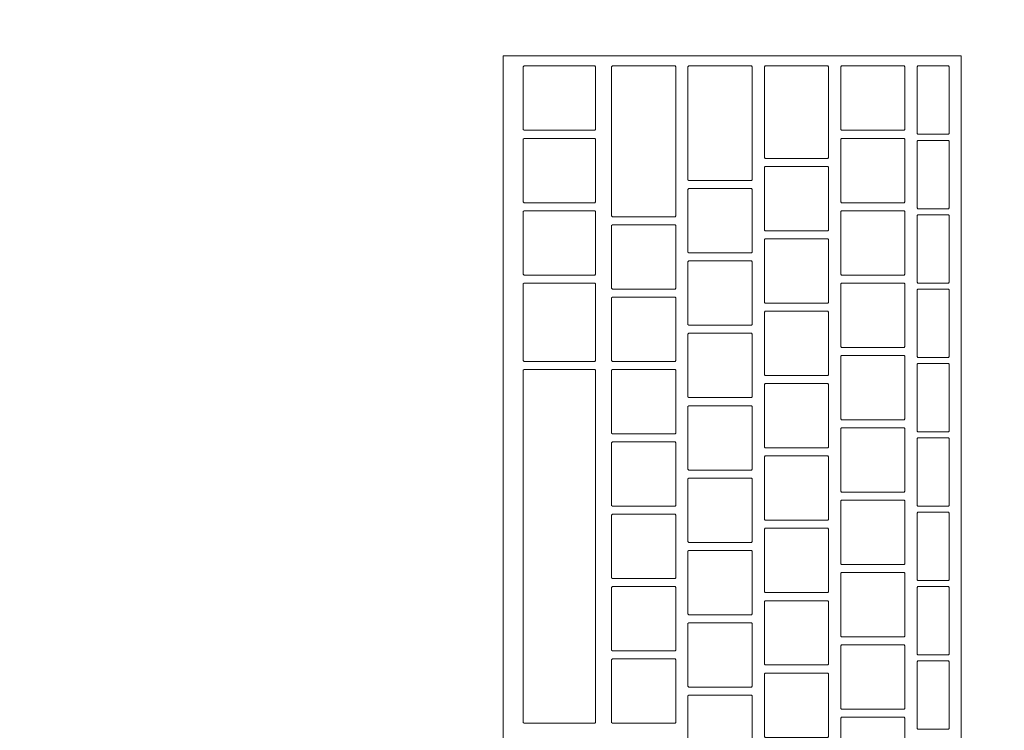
# Model space of a CAD drawing. Header units: metres. Extents: x -4 to 99, y -11 to 17.
# Tile 327 of 656: x 26.891 to 27.136, y 11.724 to 11.901. Entities that reach past the tile are written whole.
import ezdxf

# ---------------------------------------------------------------- set-up
doc = ezdxf.new("R2010")
doc.units = ezdxf.units.M
doc.header["$MEASUREMENT"] = 0
doc.linetypes.add('Wipeout_Contour', pattern=[1, 0, -1])
doc.layers.add('152 - Bemaßung_ Beschriftung.Ausbau', color=7, linetype='Continuous')
doc.layers.add('701 - Einrichtung.Möbel', color=7, linetype='Continuous')
doc.styles.add('ERSTELLTER_STIL_2', font='txt')
doc.dimstyles.new('ERSTELLTER_STIL__2', dxfattribs={"dimtxt": 0.1, "dimasz": 0.0532, "dimexe": 0.18, "dimexo": 0.0625, "dimgap": 0, "dimtad": 1, "dimtih": 1, "dimtoh": 1, "dimzin": 0, "dimdsep": 46, "dimtxsty": 'ERSTELLTER_STIL_2', "dimblk": 'ARROWHEAD_2', "dimblk1": 'ARROWHEAD_2', "dimblk2": 'ARROWHEAD_2', "dimcen": 0.09, "dimse1": 1, "dimse2": 1, "dimclrd": 7, "dimclre": 7, "dimclrt": 7, "dimazin": 0, "dimtfac": 1, "dimtdec": 4, "dimtmove": 0, "dimatfit": 3, "dimfxl": 1, "dimtolj": 1, "dimtzin": 0, "dimarcsym": 0})

# ---------------------------------------------------------------- blocks, each defined once
blk = doc.blocks.new('*D275')
at = {"layer": '152 - Bemaßung_ Beschriftung.Ausbau', "color": 7, "linetype": 'Continuous', "lineweight": 5}
for p, q in [((25.82002, 15.3025), (25.82002, 15.4075)), ((29.23003, 15.3025), (29.23003, 15.4075)), ((25.84023, 15.39), (25.79982, 15.32)), ((29.25023, 15.39), (29.20982, 15.32)), ((25.82002, 15.355), (29.23003, 15.355))]:
    blk.add_line(p, q, dxfattribs=at)
at = {"layer": '152 - Bemaßung_ Beschriftung.Ausbau', "color": 7, "lineweight": 5, "char_height": 0.1, "attachment_point": 7, "style": 'ERSTELLTER_STIL_2'}
for s, insert in [('\\A1;{\\pql;\\fArial|b0|i0|c0|p38;3,41}', (27.31611, 15.375)), ('\\A1;{\\pql;\\fArial|b0|i0|c0|p38;17}', (29.05802, 15.375))]:
    blk.add_mtext(s, dxfattribs=dict(at, insert=insert))
blk = doc.blocks.new('ARROWHEAD_2')
at = {"color": 0, "linetype": 'Continuous', "lineweight": 0}
for p, q in [((-0.3781, -0.655), (0.3781, 0.655)), ((0, 0), (-1, 0))]:
    blk.add_line(p, q, dxfattribs=at)

msp = doc.modelspace()

# ---------------------------------------------------------------- wipeouts: each hides what was drawn before it
at = {"color": 254, "linetype": 'Wipeout_Contour', "lineweight": 0, "ltscale": 118.347443}
msp.add_wipeout([(27.52503, 12.6), (26.72503, 12.6), (26.72503, 11), (27.52503, 11)], dxfattribs=at).dxf.layer = '701 - Einrichtung.Möbel'

# ---------------------------------------------------------------- next in the draw order: wipeouts: each hides what was drawn before it
at = {"color": 254, "linetype": 'Wipeout_Contour', "lineweight": 0, "ltscale": 118.06472}
msp.add_wipeout([(27.01122, 11.89196), (27.01122, 11.62996), (27.12522, 11.62996), (27.12522, 11.89196)], dxfattribs=at).dxf.layer = '701 - Einrichtung.Möbel'

# ---------------------------------------------------------------- next in the draw order: linework, layer by layer
at = {"layer": '701 - Einrichtung.Möbel', "color": 7, "linetype": 'Continuous', "lineweight": 5, "flags": 128}
msp.add_lwpolyline([(27.01122, 11.89196), (27.01122, 11.62996), (27.12522, 11.62996), (27.12522, 11.89196)], close=True, dxfattribs=at)

# ---------------------------------------------------------------- next in the draw order: wipeouts: each hides what was drawn before it
at = {"color": 254, "linetype": 'Wipeout_Contour', "lineweight": 0, "ltscale": 266.178641}
msp.add_wipeout([(27.01622, 11.88146), (27.01622, 11.87366), (27.01642, 11.87346), (27.03402, 11.87346), (27.03422, 11.87366), (27.03422, 11.88926), (27.03402, 11.88946), (27.01642, 11.88946), (27.01622, 11.88926)], dxfattribs=at).dxf.layer = '701 - Einrichtung.Möbel'
at = {"color": 254, "linetype": 'Wipeout_Contour', "lineweight": 0, "ltscale": 266.314741}
msp.add_wipeout([(27.03822, 11.87071), (27.03822, 11.85216), (27.03842, 11.85196), (27.05402, 11.85196), (27.05422, 11.85216), (27.05422, 11.88926), (27.05402, 11.88946), (27.03842, 11.88946), (27.03822, 11.88926)], dxfattribs=at).dxf.layer = '701 - Einrichtung.Möbel'
at = {"color": 254, "linetype": 'Wipeout_Contour', "lineweight": 0, "ltscale": 266.487285}
msp.add_wipeout([(27.05722, 11.87521), (27.05722, 11.86116), (27.05742, 11.86096), (27.07302, 11.86096), (27.07322, 11.86116), (27.07322, 11.88926), (27.07302, 11.88946), (27.05742, 11.88946), (27.05722, 11.88926)], dxfattribs=at).dxf.layer = '701 - Einrichtung.Möbel'
at = {"color": 254, "linetype": 'Wipeout_Contour', "lineweight": 0, "ltscale": 266.653608}
msp.add_wipeout([(27.07622, 11.87796), (27.07622, 11.86666), (27.07642, 11.86646), (27.09202, 11.86646), (27.09222, 11.86666), (27.09222, 11.88926), (27.09202, 11.88946), (27.07642, 11.88946), (27.07622, 11.88926)], dxfattribs=at).dxf.layer = '701 - Einrichtung.Möbel'
at = {"color": 254, "linetype": 'Wipeout_Contour', "lineweight": 0, "ltscale": 266.822492}
msp.add_wipeout([(27.09522, 11.88146), (27.09522, 11.87366), (27.09542, 11.87346), (27.11102, 11.87346), (27.11122, 11.87366), (27.11122, 11.88926), (27.11102, 11.88946), (27.09542, 11.88946), (27.09522, 11.88926)], dxfattribs=at).dxf.layer = '701 - Einrichtung.Möbel'
at = {"color": 254, "linetype": 'Wipeout_Contour', "lineweight": 0, "ltscale": 266.94811}
msp.add_wipeout([(27.11422, 11.88096), (27.11422, 11.87266), (27.11442, 11.87246), (27.12202, 11.87246), (27.12222, 11.87266), (27.12222, 11.88926), (27.12202, 11.88946), (27.11442, 11.88946), (27.11422, 11.88926)], dxfattribs=at).dxf.layer = '701 - Einrichtung.Möbel'
at = {"color": 254, "linetype": 'Wipeout_Contour', "lineweight": 0, "ltscale": 266.113601}
msp.add_wipeout([(27.01622, 11.86346), (27.01622, 11.85566), (27.01642, 11.85546), (27.03402, 11.85546), (27.03422, 11.85566), (27.03422, 11.87126), (27.03402, 11.87146), (27.01642, 11.87146), (27.01622, 11.87126)], dxfattribs=at).dxf.layer = '701 - Einrichtung.Möbel'
at = {"color": 254, "linetype": 'Wipeout_Contour', "lineweight": 0, "ltscale": 266.757609}
msp.add_wipeout([(27.09522, 11.86346), (27.09522, 11.85566), (27.09542, 11.85546), (27.11102, 11.85546), (27.11122, 11.85566), (27.11122, 11.87126), (27.11102, 11.87146), (27.09542, 11.87146), (27.09522, 11.87126)], dxfattribs=at).dxf.layer = '701 - Einrichtung.Möbel'
at = {"color": 254, "linetype": 'Wipeout_Contour', "lineweight": 0, "ltscale": 266.88146}
msp.add_wipeout([(27.11422, 11.86246), (27.11422, 11.85416), (27.11442, 11.85396), (27.12202, 11.85396), (27.12222, 11.85416), (27.12222, 11.87076), (27.12202, 11.87096), (27.11442, 11.87096), (27.11422, 11.87076)], dxfattribs=at).dxf.layer = '701 - Einrichtung.Möbel'
at = {"color": 254, "linetype": 'Wipeout_Contour', "lineweight": 0, "ltscale": 266.575711}
msp.add_wipeout([(27.07622, 11.85646), (27.07622, 11.84866), (27.07642, 11.84846), (27.09202, 11.84846), (27.09222, 11.84866), (27.09222, 11.86426), (27.09202, 11.86446), (27.07642, 11.86446), (27.07622, 11.86426)], dxfattribs=at).dxf.layer = '701 - Einrichtung.Möbel'
at = {"color": 254, "linetype": 'Wipeout_Contour', "lineweight": 0, "ltscale": 266.399219}
msp.add_wipeout([(27.05722, 11.85096), (27.05722, 11.84316), (27.05742, 11.84296), (27.07302, 11.84296), (27.07322, 11.84316), (27.07322, 11.85876), (27.07302, 11.85896), (27.05742, 11.85896), (27.05722, 11.85876)], dxfattribs=at).dxf.layer = '701 - Einrichtung.Möbel'
at = {"color": 254, "linetype": 'Wipeout_Contour', "lineweight": 0, "ltscale": 266.048643}
msp.add_wipeout([(27.01622, 11.84546), (27.01622, 11.83766), (27.01642, 11.83746), (27.03402, 11.83746), (27.03422, 11.83766), (27.03422, 11.85326), (27.03402, 11.85346), (27.01642, 11.85346), (27.01622, 11.85326)], dxfattribs=at).dxf.layer = '701 - Einrichtung.Möbel'
at = {"color": 254, "linetype": 'Wipeout_Contour', "lineweight": 0, "ltscale": 266.692808}
msp.add_wipeout([(27.09522, 11.84546), (27.09522, 11.83766), (27.09542, 11.83746), (27.11102, 11.83746), (27.11122, 11.83766), (27.11122, 11.85326), (27.11102, 11.85346), (27.09542, 11.85346), (27.09522, 11.85326)], dxfattribs=at).dxf.layer = '701 - Einrichtung.Möbel'
at = {"color": 254, "linetype": 'Wipeout_Contour', "lineweight": 0, "ltscale": 266.814898}
msp.add_wipeout([(27.11422, 11.84396), (27.11422, 11.83566), (27.11442, 11.83546), (27.12202, 11.83546), (27.12222, 11.83566), (27.12222, 11.85226), (27.12202, 11.85246), (27.11442, 11.85246), (27.11422, 11.85226)], dxfattribs=at).dxf.layer = '701 - Einrichtung.Möbel'
at = {"color": 254, "linetype": 'Wipeout_Contour', "lineweight": 0, "ltscale": 266.210117}
msp.add_wipeout([(27.03822, 11.84196), (27.03822, 11.83416), (27.03842, 11.83396), (27.05402, 11.83396), (27.05422, 11.83416), (27.05422, 11.84976), (27.05402, 11.84996), (27.03842, 11.84996), (27.03822, 11.84976)], dxfattribs=at).dxf.layer = '701 - Einrichtung.Möbel'
at = {"color": 254, "linetype": 'Wipeout_Contour', "lineweight": 0, "ltscale": 266.510905}
msp.add_wipeout([(27.07622, 11.83846), (27.07622, 11.83066), (27.07642, 11.83046), (27.09202, 11.83046), (27.09222, 11.83066), (27.09222, 11.84626), (27.09202, 11.84646), (27.07642, 11.84646), (27.07622, 11.84626)], dxfattribs=at).dxf.layer = '701 - Einrichtung.Möbel'
at = {"color": 254, "linetype": 'Wipeout_Contour', "lineweight": 0, "ltscale": 266.3344}
msp.add_wipeout([(27.05722, 11.83296), (27.05722, 11.82516), (27.05742, 11.82496), (27.07302, 11.82496), (27.07322, 11.82516), (27.07322, 11.84076), (27.07302, 11.84096), (27.05742, 11.84096), (27.05722, 11.84076)], dxfattribs=at).dxf.layer = '701 - Einrichtung.Möbel'
at = {"color": 254, "linetype": 'Wipeout_Contour', "lineweight": 0, "ltscale": 265.977675}
msp.add_wipeout([(27.01622, 11.82571), (27.01622, 11.81616), (27.01642, 11.81596), (27.03402, 11.81596), (27.03422, 11.81616), (27.03422, 11.83526), (27.03402, 11.83546), (27.01642, 11.83546), (27.01622, 11.83526)], dxfattribs=at).dxf.layer = '701 - Einrichtung.Möbel'
at = {"color": 254, "linetype": 'Wipeout_Contour', "lineweight": 0, "ltscale": 266.62809}
msp.add_wipeout([(27.09522, 11.82746), (27.09522, 11.81966), (27.09542, 11.81946), (27.11102, 11.81946), (27.11122, 11.81966), (27.11122, 11.83526), (27.11102, 11.83546), (27.09542, 11.83546), (27.09522, 11.83526)], dxfattribs=at).dxf.layer = '701 - Einrichtung.Möbel'
at = {"color": 254, "linetype": 'Wipeout_Contour', "lineweight": 0, "ltscale": 266.748422}
msp.add_wipeout([(27.11422, 11.82546), (27.11422, 11.81716), (27.11442, 11.81696), (27.12202, 11.81696), (27.12222, 11.81716), (27.12222, 11.83376), (27.12202, 11.83396), (27.11442, 11.83396), (27.11422, 11.83376)], dxfattribs=at).dxf.layer = '701 - Einrichtung.Möbel'
at = {"color": 254, "linetype": 'Wipeout_Contour', "lineweight": 0, "ltscale": 266.145301}
msp.add_wipeout([(27.03822, 11.82396), (27.03822, 11.81616), (27.03842, 11.81596), (27.05402, 11.81596), (27.05422, 11.81616), (27.05422, 11.83176), (27.05402, 11.83196), (27.03842, 11.83196), (27.03822, 11.83176)], dxfattribs=at).dxf.layer = '701 - Einrichtung.Möbel'
at = {"color": 254, "linetype": 'Wipeout_Contour', "lineweight": 0, "ltscale": 266.446181}
msp.add_wipeout([(27.07622, 11.82046), (27.07622, 11.81266), (27.07642, 11.81246), (27.09202, 11.81246), (27.09222, 11.81266), (27.09222, 11.82826), (27.09202, 11.82846), (27.07642, 11.82846), (27.07622, 11.82826)], dxfattribs=at).dxf.layer = '701 - Einrichtung.Möbel'
at = {"color": 254, "linetype": 'Wipeout_Contour', "lineweight": 0, "ltscale": 266.269663}
msp.add_wipeout([(27.05722, 11.81496), (27.05722, 11.80716), (27.05742, 11.80696), (27.07302, 11.80696), (27.07322, 11.80716), (27.07322, 11.82276), (27.07302, 11.82296), (27.05742, 11.82296), (27.05722, 11.82276)], dxfattribs=at).dxf.layer = '701 - Einrichtung.Möbel'
at = {"color": 254, "linetype": 'Wipeout_Contour', "lineweight": 0, "ltscale": 266.563455}
msp.add_wipeout([(27.09522, 11.80946), (27.09522, 11.80166), (27.09542, 11.80146), (27.11102, 11.80146), (27.11122, 11.80166), (27.11122, 11.81726), (27.11102, 11.81746), (27.09542, 11.81746), (27.09522, 11.81726)], dxfattribs=at).dxf.layer = '701 - Einrichtung.Möbel'
at = {"color": 254, "linetype": 'Wipeout_Contour', "lineweight": 0, "ltscale": 265.779546}
msp.add_wipeout([(27.01622, 11.76996), (27.01622, 11.72616), (27.01642, 11.72596), (27.03402, 11.72596), (27.03422, 11.72616), (27.03422, 11.81376), (27.03402, 11.81396), (27.01642, 11.81396), (27.01622, 11.81376)], dxfattribs=at).dxf.layer = '701 - Einrichtung.Möbel'
at = {"color": 254, "linetype": 'Wipeout_Contour', "lineweight": 0, "ltscale": 266.080567}
msp.add_wipeout([(27.03822, 11.80596), (27.03822, 11.79816), (27.03842, 11.79796), (27.05402, 11.79796), (27.05422, 11.79816), (27.05422, 11.81376), (27.05402, 11.81396), (27.03842, 11.81396), (27.03822, 11.81376)], dxfattribs=at).dxf.layer = '701 - Einrichtung.Möbel'
at = {"color": 254, "linetype": 'Wipeout_Contour', "lineweight": 0, "ltscale": 266.682034}
msp.add_wipeout([(27.11422, 11.80696), (27.11422, 11.79866), (27.11442, 11.79846), (27.12202, 11.79846), (27.12222, 11.79866), (27.12222, 11.81526), (27.12202, 11.81546), (27.11442, 11.81546), (27.11422, 11.81526)], dxfattribs=at).dxf.layer = '701 - Einrichtung.Möbel'
at = {"color": 254, "linetype": 'Wipeout_Contour', "lineweight": 0, "ltscale": 266.38154}
msp.add_wipeout([(27.07622, 11.80246), (27.07622, 11.79466), (27.07642, 11.79446), (27.09202, 11.79446), (27.09222, 11.79466), (27.09222, 11.81026), (27.09202, 11.81046), (27.07642, 11.81046), (27.07622, 11.81026)], dxfattribs=at).dxf.layer = '701 - Einrichtung.Möbel'
at = {"color": 254, "linetype": 'Wipeout_Contour', "lineweight": 0, "ltscale": 266.20501}
msp.add_wipeout([(27.05722, 11.79696), (27.05722, 11.78916), (27.05742, 11.78896), (27.07302, 11.78896), (27.07322, 11.78916), (27.07322, 11.80476), (27.07302, 11.80496), (27.05742, 11.80496), (27.05722, 11.80476)], dxfattribs=at).dxf.layer = '701 - Einrichtung.Möbel'
at = {"color": 254, "linetype": 'Wipeout_Contour', "lineweight": 0, "ltscale": 266.498903}
msp.add_wipeout([(27.09522, 11.79146), (27.09522, 11.78366), (27.09542, 11.78346), (27.11102, 11.78346), (27.11122, 11.78366), (27.11122, 11.79926), (27.11102, 11.79946), (27.09542, 11.79946), (27.09522, 11.79926)], dxfattribs=at).dxf.layer = '701 - Einrichtung.Möbel'
at = {"color": 254, "linetype": 'Wipeout_Contour', "lineweight": 0, "ltscale": 266.615734}
msp.add_wipeout([(27.11422, 11.78846), (27.11422, 11.78016), (27.11442, 11.77996), (27.12202, 11.77996), (27.12222, 11.78016), (27.12222, 11.79676), (27.12202, 11.79696), (27.11442, 11.79696), (27.11422, 11.79676)], dxfattribs=at).dxf.layer = '701 - Einrichtung.Möbel'
at = {"color": 254, "linetype": 'Wipeout_Contour', "lineweight": 0, "ltscale": 266.015917}
msp.add_wipeout([(27.03822, 11.78796), (27.03822, 11.78016), (27.03842, 11.77996), (27.05402, 11.77996), (27.05422, 11.78016), (27.05422, 11.79576), (27.05402, 11.79596), (27.03842, 11.79596), (27.03822, 11.79576)], dxfattribs=at).dxf.layer = '701 - Einrichtung.Möbel'
at = {"color": 254, "linetype": 'Wipeout_Contour', "lineweight": 0, "ltscale": 266.316982}
msp.add_wipeout([(27.07622, 11.78446), (27.07622, 11.77666), (27.07642, 11.77646), (27.09202, 11.77646), (27.09222, 11.77666), (27.09222, 11.79226), (27.09202, 11.79246), (27.07642, 11.79246), (27.07622, 11.79226)], dxfattribs=at).dxf.layer = '701 - Einrichtung.Möbel'
at = {"color": 254, "linetype": 'Wipeout_Contour', "lineweight": 0, "ltscale": 266.140439}
msp.add_wipeout([(27.05722, 11.77896), (27.05722, 11.77116), (27.05742, 11.77096), (27.07302, 11.77096), (27.07322, 11.77116), (27.07322, 11.78676), (27.07302, 11.78696), (27.05742, 11.78696), (27.05722, 11.78676)], dxfattribs=at).dxf.layer = '701 - Einrichtung.Möbel'
at = {"color": 254, "linetype": 'Wipeout_Contour', "lineweight": 0, "ltscale": 266.434433}
msp.add_wipeout([(27.09522, 11.77346), (27.09522, 11.76566), (27.09542, 11.76546), (27.11102, 11.76546), (27.11122, 11.76566), (27.11122, 11.78126), (27.11102, 11.78146), (27.09542, 11.78146), (27.09522, 11.78126)], dxfattribs=at).dxf.layer = '701 - Einrichtung.Möbel'
at = {"color": 254, "linetype": 'Wipeout_Contour', "lineweight": 0, "ltscale": 265.95135}
msp.add_wipeout([(27.03822, 11.76996), (27.03822, 11.76216), (27.03842, 11.76196), (27.05402, 11.76196), (27.05422, 11.76216), (27.05422, 11.77776), (27.05402, 11.77796), (27.03842, 11.77796), (27.03822, 11.77776)], dxfattribs=at).dxf.layer = '701 - Einrichtung.Möbel'
at = {"color": 254, "linetype": 'Wipeout_Contour', "lineweight": 0, "ltscale": 266.549521}
msp.add_wipeout([(27.11422, 11.76996), (27.11422, 11.76166), (27.11442, 11.76146), (27.12202, 11.76146), (27.12222, 11.76166), (27.12222, 11.77826), (27.12202, 11.77846), (27.11442, 11.77846), (27.11422, 11.77826)], dxfattribs=at).dxf.layer = '701 - Einrichtung.Möbel'
at = {"color": 254, "linetype": 'Wipeout_Contour', "lineweight": 0, "ltscale": 266.252507}
msp.add_wipeout([(27.07622, 11.76646), (27.07622, 11.75866), (27.07642, 11.75846), (27.09202, 11.75846), (27.09222, 11.75866), (27.09222, 11.77426), (27.09202, 11.77446), (27.07642, 11.77446), (27.07622, 11.77426)], dxfattribs=at).dxf.layer = '701 - Einrichtung.Möbel'
at = {"color": 254, "linetype": 'Wipeout_Contour', "lineweight": 0, "ltscale": 266.075951}
msp.add_wipeout([(27.05722, 11.76096), (27.05722, 11.75316), (27.05742, 11.75296), (27.07302, 11.75296), (27.07322, 11.75316), (27.07322, 11.76876), (27.07302, 11.76896), (27.05742, 11.76896), (27.05722, 11.76876)], dxfattribs=at).dxf.layer = '701 - Einrichtung.Möbel'
at = {"color": 254, "linetype": 'Wipeout_Contour', "lineweight": 0, "ltscale": 266.370047}
msp.add_wipeout([(27.09522, 11.75546), (27.09522, 11.74766), (27.09542, 11.74746), (27.11102, 11.74746), (27.11122, 11.74766), (27.11122, 11.76326), (27.11102, 11.76346), (27.09542, 11.76346), (27.09522, 11.76326)], dxfattribs=at).dxf.layer = '701 - Einrichtung.Möbel'
at = {"color": 254, "linetype": 'Wipeout_Contour', "lineweight": 0, "ltscale": 265.886865}
msp.add_wipeout([(27.03822, 11.75196), (27.03822, 11.74416), (27.03842, 11.74396), (27.05402, 11.74396), (27.05422, 11.74416), (27.05422, 11.75976), (27.05402, 11.75996), (27.03842, 11.75996), (27.03822, 11.75976)], dxfattribs=at).dxf.layer = '701 - Einrichtung.Möbel'
at = {"color": 254, "linetype": 'Wipeout_Contour', "lineweight": 0, "ltscale": 266.483395}
msp.add_wipeout([(27.11422, 11.75146), (27.11422, 11.74316), (27.11442, 11.74296), (27.12202, 11.74296), (27.12222, 11.74316), (27.12222, 11.75976), (27.12202, 11.75996), (27.11442, 11.75996), (27.11422, 11.75976)], dxfattribs=at).dxf.layer = '701 - Einrichtung.Möbel'
at = {"color": 254, "linetype": 'Wipeout_Contour', "lineweight": 0, "ltscale": 266.188115}
msp.add_wipeout([(27.07622, 11.74846), (27.07622, 11.74066), (27.07642, 11.74046), (27.09202, 11.74046), (27.09222, 11.74066), (27.09222, 11.75626), (27.09202, 11.75646), (27.07642, 11.75646), (27.07622, 11.75626)], dxfattribs=at).dxf.layer = '701 - Einrichtung.Möbel'
at = {"color": 254, "linetype": 'Wipeout_Contour', "lineweight": 0, "ltscale": 266.011546}
msp.add_wipeout([(27.05722, 11.74296), (27.05722, 11.73516), (27.05742, 11.73496), (27.07302, 11.73496), (27.07322, 11.73516), (27.07322, 11.75076), (27.07302, 11.75096), (27.05742, 11.75096), (27.05722, 11.75076)], dxfattribs=at).dxf.layer = '701 - Einrichtung.Möbel'
at = {"color": 254, "linetype": 'Wipeout_Contour', "lineweight": 0, "ltscale": 266.305743}
msp.add_wipeout([(27.09522, 11.73746), (27.09522, 11.72966), (27.09542, 11.72946), (27.11102, 11.72946), (27.11122, 11.72966), (27.11122, 11.74526), (27.11102, 11.74546), (27.09542, 11.74546), (27.09522, 11.74526)], dxfattribs=at).dxf.layer = '701 - Einrichtung.Möbel'
at = {"color": 254, "linetype": 'Wipeout_Contour', "lineweight": 0, "ltscale": 265.822464}
msp.add_wipeout([(27.03822, 11.73396), (27.03822, 11.72616), (27.03842, 11.72596), (27.05402, 11.72596), (27.05422, 11.72616), (27.05422, 11.74176), (27.05402, 11.74196), (27.03842, 11.74196), (27.03822, 11.74176)], dxfattribs=at).dxf.layer = '701 - Einrichtung.Möbel'
at = {"color": 254, "linetype": 'Wipeout_Contour', "lineweight": 0, "ltscale": 266.417357}
msp.add_wipeout([(27.11422, 11.73296), (27.11422, 11.72466), (27.11442, 11.72446), (27.12202, 11.72446), (27.12222, 11.72466), (27.12222, 11.74126), (27.12202, 11.74146), (27.11442, 11.74146), (27.11422, 11.74126)], dxfattribs=at).dxf.layer = '701 - Einrichtung.Möbel'
at = {"color": 254, "linetype": 'Wipeout_Contour', "lineweight": 0, "ltscale": 266.123805}
msp.add_wipeout([(27.07622, 11.73046), (27.07622, 11.72266), (27.07642, 11.72246), (27.09202, 11.72246), (27.09222, 11.72266), (27.09222, 11.73826), (27.09202, 11.73846), (27.07642, 11.73846), (27.07622, 11.73826)], dxfattribs=at).dxf.layer = '701 - Einrichtung.Möbel'
at = {"color": 254, "linetype": 'Wipeout_Contour', "lineweight": 0, "ltscale": 265.947224}
msp.add_wipeout([(27.05722, 11.72496), (27.05722, 11.71716), (27.05742, 11.71696), (27.07302, 11.71696), (27.07322, 11.71716), (27.07322, 11.73276), (27.07302, 11.73296), (27.05742, 11.73296), (27.05722, 11.73276)], dxfattribs=at).dxf.layer = '701 - Einrichtung.Möbel'
at = {"color": 254, "linetype": 'Wipeout_Contour', "lineweight": 0, "ltscale": 266.241523}
msp.add_wipeout([(27.09522, 11.71946), (27.09522, 11.71166), (27.09542, 11.71146), (27.11102, 11.71146), (27.11122, 11.71166), (27.11122, 11.72726), (27.11102, 11.72746), (27.09542, 11.72746), (27.09522, 11.72726)], dxfattribs=at).dxf.layer = '701 - Einrichtung.Möbel'

# ---------------------------------------------------------------- next in the draw order: linework, layer by layer
at = {"layer": '701 - Einrichtung.Möbel', "color": 7, "linetype": 'Continuous', "lineweight": 5, "flags": 128}
for points in [[(27.01622, 11.88146), (27.01622, 11.87366), (27.01642, 11.87346), (27.03402, 11.87346), (27.03422, 11.87366), (27.03422, 11.88926), (27.03402, 11.88946), (27.01642, 11.88946), (27.01622, 11.88926)], [(27.03822, 11.87071), (27.03822, 11.85216), (27.03842, 11.85196), (27.05402, 11.85196), (27.05422, 11.85216), (27.05422, 11.88926), (27.05402, 11.88946), (27.03842, 11.88946), (27.03822, 11.88926)], [(27.05722, 11.87521), (27.05722, 11.86116), (27.05742, 11.86096), (27.07302, 11.86096), (27.07322, 11.86116), (27.07322, 11.88926), (27.07302, 11.88946), (27.05742, 11.88946), (27.05722, 11.88926)], [(27.07622, 11.87796), (27.07622, 11.86666), (27.07642, 11.86646), (27.09202, 11.86646), (27.09222, 11.86666), (27.09222, 11.88926), (27.09202, 11.88946), (27.07642, 11.88946), (27.07622, 11.88926)], [(27.09522, 11.88146), (27.09522, 11.87366), (27.09542, 11.87346), (27.11102, 11.87346), (27.11122, 11.87366), (27.11122, 11.88926), (27.11102, 11.88946), (27.09542, 11.88946), (27.09522, 11.88926)], [(27.11422, 11.88096), (27.11422, 11.87266), (27.11442, 11.87246), (27.12202, 11.87246), (27.12222, 11.87266), (27.12222, 11.88926), (27.12202, 11.88946), (27.11442, 11.88946), (27.11422, 11.88926)], [(27.01622, 11.86346), (27.01622, 11.85566), (27.01642, 11.85546), (27.03402, 11.85546), (27.03422, 11.85566), (27.03422, 11.87126), (27.03402, 11.87146), (27.01642, 11.87146), (27.01622, 11.87126)], [(27.09522, 11.86346), (27.09522, 11.85566), (27.09542, 11.85546), (27.11102, 11.85546), (27.11122, 11.85566), (27.11122, 11.87126), (27.11102, 11.87146), (27.09542, 11.87146), (27.09522, 11.87126)], [(27.11422, 11.86246), (27.11422, 11.85416), (27.11442, 11.85396), (27.12202, 11.85396), (27.12222, 11.85416), (27.12222, 11.87076), (27.12202, 11.87096), (27.11442, 11.87096), (27.11422, 11.87076)], [(27.07622, 11.85646), (27.07622, 11.84866), (27.07642, 11.84846), (27.09202, 11.84846), (27.09222, 11.84866), (27.09222, 11.86426), (27.09202, 11.86446), (27.07642, 11.86446), (27.07622, 11.86426)], [(27.05722, 11.85096), (27.05722, 11.84316), (27.05742, 11.84296), (27.07302, 11.84296), (27.07322, 11.84316), (27.07322, 11.85876), (27.07302, 11.85896), (27.05742, 11.85896), (27.05722, 11.85876)], [(27.01622, 11.84546), (27.01622, 11.83766), (27.01642, 11.83746), (27.03402, 11.83746), (27.03422, 11.83766), (27.03422, 11.85326), (27.03402, 11.85346), (27.01642, 11.85346), (27.01622, 11.85326)], [(27.09522, 11.84546), (27.09522, 11.83766), (27.09542, 11.83746), (27.11102, 11.83746), (27.11122, 11.83766), (27.11122, 11.85326), (27.11102, 11.85346), (27.09542, 11.85346), (27.09522, 11.85326)], [(27.11422, 11.84396), (27.11422, 11.83566), (27.11442, 11.83546), (27.12202, 11.83546), (27.12222, 11.83566), (27.12222, 11.85226), (27.12202, 11.85246), (27.11442, 11.85246), (27.11422, 11.85226)], [(27.03822, 11.84196), (27.03822, 11.83416), (27.03842, 11.83396), (27.05402, 11.83396), (27.05422, 11.83416), (27.05422, 11.84976), (27.05402, 11.84996), (27.03842, 11.84996), (27.03822, 11.84976)], [(27.07622, 11.83846), (27.07622, 11.83066), (27.07642, 11.83046), (27.09202, 11.83046), (27.09222, 11.83066), (27.09222, 11.84626), (27.09202, 11.84646), (27.07642, 11.84646), (27.07622, 11.84626)], [(27.05722, 11.83296), (27.05722, 11.82516), (27.05742, 11.82496), (27.07302, 11.82496), (27.07322, 11.82516), (27.07322, 11.84076), (27.07302, 11.84096), (27.05742, 11.84096), (27.05722, 11.84076)], [(27.01622, 11.82571), (27.01622, 11.81616), (27.01642, 11.81596), (27.03402, 11.81596), (27.03422, 11.81616), (27.03422, 11.83526), (27.03402, 11.83546), (27.01642, 11.83546), (27.01622, 11.83526)], [(27.09522, 11.82746), (27.09522, 11.81966), (27.09542, 11.81946), (27.11102, 11.81946), (27.11122, 11.81966), (27.11122, 11.83526), (27.11102, 11.83546), (27.09542, 11.83546), (27.09522, 11.83526)], [(27.11422, 11.82546), (27.11422, 11.81716), (27.11442, 11.81696), (27.12202, 11.81696), (27.12222, 11.81716), (27.12222, 11.83376), (27.12202, 11.83396), (27.11442, 11.83396), (27.11422, 11.83376)], [(27.03822, 11.82396), (27.03822, 11.81616), (27.03842, 11.81596), (27.05402, 11.81596), (27.05422, 11.81616), (27.05422, 11.83176), (27.05402, 11.83196), (27.03842, 11.83196), (27.03822, 11.83176)], [(27.07622, 11.82046), (27.07622, 11.81266), (27.07642, 11.81246), (27.09202, 11.81246), (27.09222, 11.81266), (27.09222, 11.82826), (27.09202, 11.82846), (27.07642, 11.82846), (27.07622, 11.82826)], [(27.05722, 11.81496), (27.05722, 11.80716), (27.05742, 11.80696), (27.07302, 11.80696), (27.07322, 11.80716), (27.07322, 11.82276), (27.07302, 11.82296), (27.05742, 11.82296), (27.05722, 11.82276)], [(27.09522, 11.80946), (27.09522, 11.80166), (27.09542, 11.80146), (27.11102, 11.80146), (27.11122, 11.80166), (27.11122, 11.81726), (27.11102, 11.81746), (27.09542, 11.81746), (27.09522, 11.81726)], [(27.01622, 11.76996), (27.01622, 11.72616), (27.01642, 11.72596), (27.03402, 11.72596), (27.03422, 11.72616), (27.03422, 11.81376), (27.03402, 11.81396), (27.01642, 11.81396), (27.01622, 11.81376)], [(27.03822, 11.80596), (27.03822, 11.79816), (27.03842, 11.79796), (27.05402, 11.79796), (27.05422, 11.79816), (27.05422, 11.81376), (27.05402, 11.81396), (27.03842, 11.81396), (27.03822, 11.81376)], [(27.11422, 11.80696), (27.11422, 11.79866), (27.11442, 11.79846), (27.12202, 11.79846), (27.12222, 11.79866), (27.12222, 11.81526), (27.12202, 11.81546), (27.11442, 11.81546), (27.11422, 11.81526)], [(27.07622, 11.80246), (27.07622, 11.79466), (27.07642, 11.79446), (27.09202, 11.79446), (27.09222, 11.79466), (27.09222, 11.81026), (27.09202, 11.81046), (27.07642, 11.81046), (27.07622, 11.81026)], [(27.05722, 11.79696), (27.05722, 11.78916), (27.05742, 11.78896), (27.07302, 11.78896), (27.07322, 11.78916), (27.07322, 11.80476), (27.07302, 11.80496), (27.05742, 11.80496), (27.05722, 11.80476)], [(27.09522, 11.79146), (27.09522, 11.78366), (27.09542, 11.78346), (27.11102, 11.78346), (27.11122, 11.78366), (27.11122, 11.79926), (27.11102, 11.79946), (27.09542, 11.79946), (27.09522, 11.79926)], [(27.11422, 11.78846), (27.11422, 11.78016), (27.11442, 11.77996), (27.12202, 11.77996), (27.12222, 11.78016), (27.12222, 11.79676), (27.12202, 11.79696), (27.11442, 11.79696), (27.11422, 11.79676)], [(27.03822, 11.78796), (27.03822, 11.78016), (27.03842, 11.77996), (27.05402, 11.77996), (27.05422, 11.78016), (27.05422, 11.79576), (27.05402, 11.79596), (27.03842, 11.79596), (27.03822, 11.79576)], [(27.07622, 11.78446), (27.07622, 11.77666), (27.07642, 11.77646), (27.09202, 11.77646), (27.09222, 11.77666), (27.09222, 11.79226), (27.09202, 11.79246), (27.07642, 11.79246), (27.07622, 11.79226)], [(27.05722, 11.77896), (27.05722, 11.77116), (27.05742, 11.77096), (27.07302, 11.77096), (27.07322, 11.77116), (27.07322, 11.78676), (27.07302, 11.78696), (27.05742, 11.78696), (27.05722, 11.78676)], [(27.09522, 11.77346), (27.09522, 11.76566), (27.09542, 11.76546), (27.11102, 11.76546), (27.11122, 11.76566), (27.11122, 11.78126), (27.11102, 11.78146), (27.09542, 11.78146), (27.09522, 11.78126)], [(27.03822, 11.76996), (27.03822, 11.76216), (27.03842, 11.76196), (27.05402, 11.76196), (27.05422, 11.76216), (27.05422, 11.77776), (27.05402, 11.77796), (27.03842, 11.77796), (27.03822, 11.77776)], [(27.11422, 11.76996), (27.11422, 11.76166), (27.11442, 11.76146), (27.12202, 11.76146), (27.12222, 11.76166), (27.12222, 11.77826), (27.12202, 11.77846), (27.11442, 11.77846), (27.11422, 11.77826)], [(27.07622, 11.76646), (27.07622, 11.75866), (27.07642, 11.75846), (27.09202, 11.75846), (27.09222, 11.75866), (27.09222, 11.77426), (27.09202, 11.77446), (27.07642, 11.77446), (27.07622, 11.77426)], [(27.05722, 11.76096), (27.05722, 11.75316), (27.05742, 11.75296), (27.07302, 11.75296), (27.07322, 11.75316), (27.07322, 11.76876), (27.07302, 11.76896), (27.05742, 11.76896), (27.05722, 11.76876)], [(27.09522, 11.75546), (27.09522, 11.74766), (27.09542, 11.74746), (27.11102, 11.74746), (27.11122, 11.74766), (27.11122, 11.76326), (27.11102, 11.76346), (27.09542, 11.76346), (27.09522, 11.76326)], [(27.03822, 11.75196), (27.03822, 11.74416), (27.03842, 11.74396), (27.05402, 11.74396), (27.05422, 11.74416), (27.05422, 11.75976), (27.05402, 11.75996), (27.03842, 11.75996), (27.03822, 11.75976)], [(27.11422, 11.75146), (27.11422, 11.74316), (27.11442, 11.74296), (27.12202, 11.74296), (27.12222, 11.74316), (27.12222, 11.75976), (27.12202, 11.75996), (27.11442, 11.75996), (27.11422, 11.75976)], [(27.07622, 11.74846), (27.07622, 11.74066), (27.07642, 11.74046), (27.09202, 11.74046), (27.09222, 11.74066), (27.09222, 11.75626), (27.09202, 11.75646), (27.07642, 11.75646), (27.07622, 11.75626)], [(27.05722, 11.74296), (27.05722, 11.73516), (27.05742, 11.73496), (27.07302, 11.73496), (27.07322, 11.73516), (27.07322, 11.75076), (27.07302, 11.75096), (27.05742, 11.75096), (27.05722, 11.75076)], [(27.09522, 11.73746), (27.09522, 11.72966), (27.09542, 11.72946), (27.11102, 11.72946), (27.11122, 11.72966), (27.11122, 11.74526), (27.11102, 11.74546), (27.09542, 11.74546), (27.09522, 11.74526)], [(27.03822, 11.73396), (27.03822, 11.72616), (27.03842, 11.72596), (27.05402, 11.72596), (27.05422, 11.72616), (27.05422, 11.74176), (27.05402, 11.74196), (27.03842, 11.74196), (27.03822, 11.74176)], [(27.11422, 11.73296), (27.11422, 11.72466), (27.11442, 11.72446), (27.12202, 11.72446), (27.12222, 11.72466), (27.12222, 11.74126), (27.12202, 11.74146), (27.11442, 11.74146), (27.11422, 11.74126)], [(27.07622, 11.73046), (27.07622, 11.72266), (27.07642, 11.72246), (27.09202, 11.72246), (27.09222, 11.72266), (27.09222, 11.73826), (27.09202, 11.73846), (27.07642, 11.73846), (27.07622, 11.73826)], [(27.05722, 11.72496), (27.05722, 11.71716), (27.05742, 11.71696), (27.07302, 11.71696), (27.07322, 11.71716), (27.07322, 11.73276), (27.07302, 11.73296), (27.05742, 11.73296), (27.05722, 11.73276)], [(27.09522, 11.71946), (27.09522, 11.71166), (27.09542, 11.71146), (27.11102, 11.71146), (27.11122, 11.71166), (27.11122, 11.72726), (27.11102, 11.72746), (27.09542, 11.72746), (27.09522, 11.72726)]]:
    msp.add_lwpolyline(points, close=True, dxfattribs=at)

# ---------------------------------------------------------------- next in the draw order: dimensions: what is measured, and where the dimension line sits
at = {"layer": '152 - Bemaßung_ Beschriftung.Ausbau', "color": 7, "linetype": 'Continuous', "lineweight": 5}
dim = msp.add_linear_dim(base=(29.23003, 15.355), p1=(25.82002, 10.74998), p2=(29.23003, 10.62499), dimstyle='ERSTELLTER_STIL__2', dxfattribs=at)
dim.commit()
dim.dimension.update_dxf_attribs({"geometry": '*D275', "text_midpoint": (27.44599, 15.425), "dimtype": 160})

doc.saveas('drawing.dxf')
